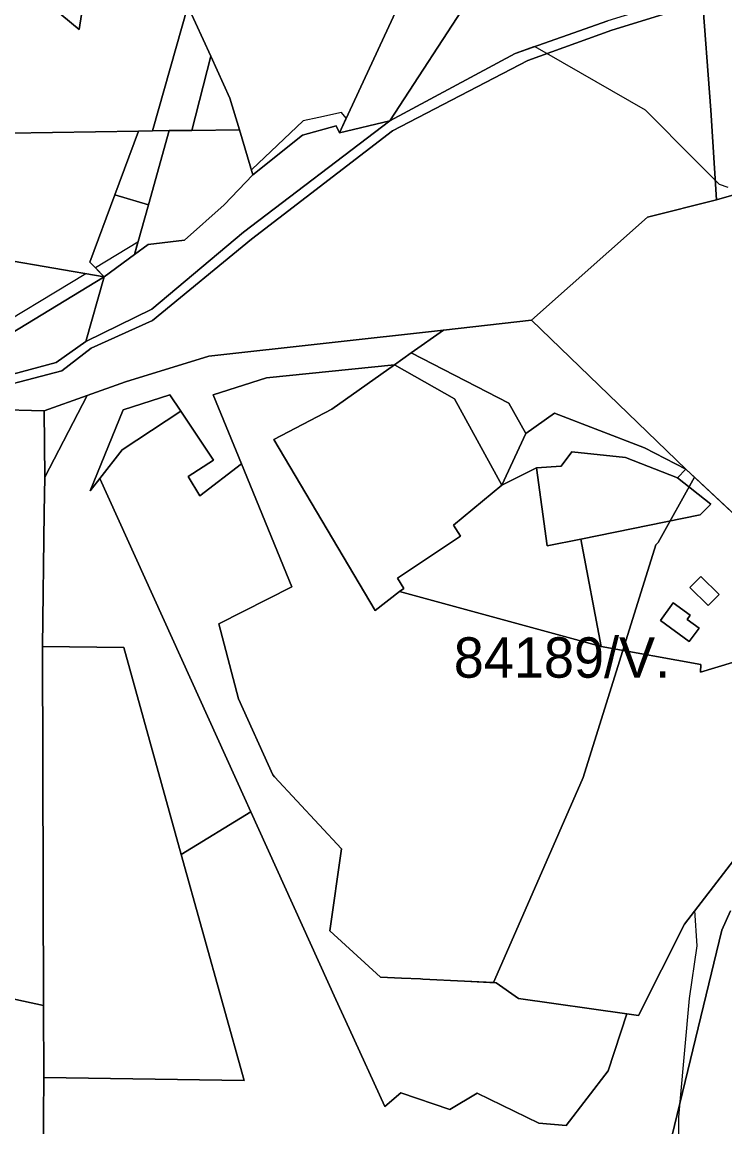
# Model space of a CAD drawing. Extents: x -477304 to -465429, y -1159113 to -1149210.
# Drawn here: x -472731.4 to -472470.6, y -1157397.2 to -1156987 of the extents above; entities that cross this region are included whole.
import ezdxf

# ---------------------------------------------------------------- set-up
doc = ezdxf.new("R2010")
doc.units = 0
for name, color, linetype in [('BPEJ_s', 7, 'Continuous'), ('orna_s', 7, 'Continuous'), ('ostatni_s', 7, 'Continuous'), ('PUPFL_s', 7, 'Continuous'), ('trav_porost_s', 7, 'Continuous'), ('zahrada_s', 7, 'Continuous')]:
    doc.layers.add(name, color=color, linetype=linetype)

msp = doc.modelspace()

# ---------------------------------------------------------------- linework, layer by layer
at = {"layer": 'BPEJ_s'}
for points in [[(-472469.42, -1157048.42), (-472472.61, -1157047.35), (-472474.2, -1157045.74), (-472481.59, -1157038.25), (-472500, -1157019.71), (-472536.68, -1156998.73), (-472541.24, -1156996.13), (-472548.47, -1156998.65), (-472594.99, -1157023.68), (-472613.67, -1157028.18), (-472611.13, -1157022.71), (-472612.94, -1157020.6), (-472621.36, -1157022.41), (-472627.13, -1157023.65), (-472646.22, -1157041.72), (-472646.4, -1157041.89), (-472645.86, -1157043.72), (-472656.42, -1157054.91), (-472671.16, -1157067.94), (-472684.61, -1157069.6), (-472689.73, -1157073.37), (-472688.43, -1157068.72), (-472704.2, -1157078.28), (-472700.96, -1157081.64), (-472707.8, -1157080.46), (-472747.58, -1157104.56)], [(-472469.42, -1157048.42), (-472472.61, -1157047.35), (-472474.2, -1157045.74), (-472481.59, -1157038.25), (-472500, -1157019.71), (-472536.68, -1156998.73), (-472541.24, -1156996.13), (-472548.47, -1156998.65), (-472594.99, -1157023.68), (-472613.67, -1157028.18), (-472611.13, -1157022.71), (-472612.94, -1157020.6), (-472621.36, -1157022.41), (-472627.13, -1157023.65), (-472646.22, -1157041.72), (-472646.4, -1157041.89), (-472645.86, -1157043.72), (-472656.42, -1157054.91), (-472671.16, -1157067.94), (-472684.61, -1157069.6), (-472689.73, -1157073.37), (-472688.43, -1157068.72), (-472704.2, -1157078.28), (-472700.96, -1157081.64), (-472707.8, -1157080.46), (-472747.58, -1157104.56)], [(-472593.21, -1157114.3), (-472586.99, -1157109.88), (-472550.78, -1157128.49), (-472544.51, -1157139.76), (-472533.84, -1157132.21), (-472500.46, -1157145.06), (-472485.08, -1157153), (-472481.89, -1157155.99), (-472468.78, -1157168.25)], [(-472487.71, -1157401.46), (-472487.71, -1157393.59), (-472487.18, -1157387.84), (-472483.67, -1157349.57), (-472480.91, -1157330), (-472481.7, -1157316.87), (-472485.61, -1157321.95), (-472502.65, -1157355.77), (-472507, -1157355.16), (-472547.22, -1157349.53), (-472555.54, -1157343.64), (-472556.51, -1157343.59), (-472567.26, -1157343.07), (-472582.7, -1157342.31), (-472583.58, -1157342.27), (-472590.66, -1157341.92), (-472598.41, -1157341.54), (-472617.22, -1157324.43), (-472612.94, -1157293.98), (-472637.71, -1157267.17), (-472638.39, -1157266.44), (-472651.15, -1157238.28), (-472658.37, -1157210.44), (-472631.29, -1157196.64), (-472649.99, -1157151.08), (-472660.55, -1157125.36), (-472640.75, -1157119.07), (-472593.21, -1157114.3)], [(-472468.85, -1157499.47), (-472496.22, -1157486.11), (-472491.11, -1157440.59), (-472489.2, -1157413.16), (-472487.71, -1157401.46), (-472487.71, -1157393.59), (-472487.18, -1157387.84), (-472483.67, -1157349.57), (-472480.91, -1157330), (-472481.7, -1157316.87), (-472485.61, -1157321.95), (-472502.65, -1157355.77), (-472507, -1157355.16), (-472547.22, -1157349.53), (-472555.54, -1157343.64), (-472556.51, -1157343.59), (-472541.3, -1157308.75), (-472523.25, -1157267.42), (-472496.22, -1157181.13), (-472495.37, -1157180.28), (-472481.89, -1157155.99), (-472468.78, -1157168.25)]]:
    msp.add_lwpolyline(points, dxfattribs=at)
msp.add_lwpolyline([(-472481.89, -1157155.99), (-472495.37, -1157180.28), (-472496.22, -1157181.13), (-472523.25, -1157267.42), (-472541.3, -1157308.75), (-472556.51, -1157343.59), (-472567.26, -1157343.07), (-472582.7, -1157342.31), (-472583.58, -1157342.27), (-472590.66, -1157341.92), (-472598.41, -1157341.54), (-472617.22, -1157324.43), (-472612.94, -1157293.98), (-472637.71, -1157267.17), (-472638.39, -1157266.44), (-472651.15, -1157238.28), (-472658.37, -1157210.44), (-472631.29, -1157196.64), (-472649.99, -1157151.08), (-472660.55, -1157125.36), (-472640.75, -1157119.07), (-472593.21, -1157114.3), (-472586.99, -1157109.88), (-472550.78, -1157128.49), (-472544.51, -1157139.76), (-472533.84, -1157132.21), (-472500.46, -1157145.06), (-472485.08, -1157153)], close=True, dxfattribs=at)
at = {"layer": 'orna_s'}
for points in [[(-472676.83, -1157027.33), (-472683, -1157027.41), (-472669.87, -1156981.12), (-472661.4, -1156999.7), (-472668.39, -1157027.23)], [(-472676.83, -1157027.33), (-472668.39, -1157027.23), (-472650.8, -1157027.03), (-472645.86, -1157043.72), (-472656.42, -1157054.91), (-472671.16, -1157067.94), (-472684.61, -1157069.6), (-472689.73, -1157073.37), (-472684.55, -1157054.88)]]:
    msp.add_lwpolyline(points, close=True, dxfattribs=at)
at = {"layer": 'ostatni_s'}
for points in [[(-472485.63, -1156981.69), (-472512.56, -1156990.09), (-472543.78, -1157001.28), (-472593.93, -1157027.42), (-472646.35, -1157067.59), (-472683.02, -1157097.79), (-472705.79, -1157108.09), (-472716.75, -1157116.55), (-472750.8, -1157125.46)], [(-472749.79, -1157121.64), (-472718.81, -1157113.46), (-472707.8, -1157105.66), (-472683.27, -1157093.63), (-472649.3, -1157065.04), (-472594.99, -1157023.68), (-472548.47, -1156998.65), (-472514.05, -1156986.63)]]:
    msp.add_lwpolyline(points, dxfattribs=at)
for points in [[(-472700.96, -1157081.64), (-472750.05, -1157111.45), (-472750.21, -1157104.86), (-472753.87, -1157092.75), (-472754.7, -1157082.29), (-472764.26, -1157083.35), (-472767.6, -1157076.6), (-472765.18, -1157056.36), (-472770.49, -1157044.39), (-472774.01, -1157034.73), (-472778.2, -1157028.9), (-472760.45, -1157028.62), (-472744.58, -1157028.37), (-472749.04, -1157049.98), (-472747.22, -1157067.62), (-472738.29, -1157075.22)], [(-472706.25, -1157076.16), (-472697.04, -1157051.22), (-472684.55, -1157054.88), (-472689.73, -1157073.37), (-472700.96, -1157081.64)], [(-472479.48, -1157192.84), (-472472.67, -1157199.52), (-472476.74, -1157203.66), (-472483.54, -1157196.97)], [(-472494.46, -1157209.18), (-472489.84, -1157202.6), (-472483.49, -1157207.26), (-472484.61, -1157208.78), (-472480.19, -1157212.01), (-472483.8, -1157216.96)]]:
    msp.add_lwpolyline(points, close=True, dxfattribs=at)
at = {"layer": 'PUPFL_s'}
for points in [[(-472476.37, -1156975.29), (-472460.19, -1156975.26), (-472426.99, -1156959.38), (-472415.58, -1156949.24), (-472394.67, -1156915.11), (-472375.46, -1156896.76), (-472369.2, -1156880.22), (-472357.97, -1156850.39), (-472351.8, -1156850.64), (-472270.77, -1156853.98), (-472230.8, -1156865.95), (-472215.62, -1156866.51), (-472221.16, -1156906.32), (-472251.67, -1156919.39), (-472287.03, -1156938.71), (-472307.14, -1156958.77), (-472336.68, -1156966.17), (-472382.8, -1156997.43), (-472414.59, -1157035.96), (-472473.75, -1157053.08), (-472475.82, -1157019.69), (-472479.18, -1156975.3)], [(-472722.89, -1156927.37), (-472701.18, -1156931.48), (-472710.31, -1156989.77), (-472726.76, -1156976.09)], [(-472707.28, -1157125.61), (-472723.28, -1157131.37), (-472760.71, -1157130.4), (-472753.24, -1157123.49), (-472750.8, -1157125.46), (-472716.75, -1157116.55), (-472705.79, -1157108.09), (-472683.02, -1157097.79), (-472646.35, -1157067.59), (-472593.93, -1157027.42), (-472543.78, -1157001.28), (-472512.56, -1156990.09), (-472485.63, -1156981.69), (-472479.18, -1156975.3), (-472475.82, -1157019.69), (-472473.75, -1157053.08), (-472499.35, -1157059.5), (-472542.32, -1157097.74), (-472575.02, -1157101.39), (-472662.17, -1157111.11), (-472693.12, -1157120.63)], [(-472661.4, -1156999.7), (-472654.29, -1157015.28), (-472650.8, -1157027.03), (-472668.39, -1157027.23)], [(-472613.67, -1157028.18), (-472594.99, -1157023.68), (-472649.3, -1157065.04), (-472683.27, -1157093.63), (-472707.8, -1157105.66), (-472700.96, -1157081.64), (-472689.73, -1157073.37), (-472684.61, -1157069.6), (-472671.16, -1157067.94), (-472656.42, -1157054.91), (-472645.86, -1157043.72), (-472627.42, -1157028.97), (-472614.9, -1157025.53)], [(-472700.96, -1157081.64), (-472707.8, -1157105.66), (-472718.81, -1157113.46), (-472749.79, -1157121.64), (-472750.05, -1157111.45)], [(-472575.02, -1157101.39), (-472542.32, -1157097.74), (-472485.08, -1157153), (-472500.46, -1157145.06), (-472533.84, -1157132.21), (-472544.51, -1157139.76), (-472550.78, -1157128.49), (-472586.99, -1157109.88)], [(-472669.82, -1157155.75), (-472660.44, -1157149.64), (-472672.57, -1157131.47), (-472676.67, -1157125.41), (-472693.91, -1157130.95), (-472706.12, -1157161.04), (-472702.59, -1157156.49), (-472648.89, -1157274.98), (-472646.49, -1157280.27), (-472672.37, -1157296.06), (-472693.71, -1157219.24), (-472723.84, -1157218.79), (-472723.2, -1157169.14), (-472723.06, -1157156.02), (-472707.28, -1157125.61), (-472693.12, -1157120.63), (-472662.17, -1157111.11), (-472575.02, -1157101.39), (-472586.99, -1157109.88), (-472593.21, -1157114.3), (-472640.75, -1157119.07), (-472660.55, -1157125.36), (-472649.99, -1157151.08), (-472665.46, -1157162.93)], [(-472723.06, -1157156.02), (-472723.28, -1157131.37), (-472707.28, -1157125.61)], [(-472706.12, -1157161.04), (-472693.91, -1157130.95), (-472676.67, -1157125.41), (-472672.57, -1157131.47), (-472694.34, -1157145.85), (-472702.59, -1157156.49)], [(-472823.61, -1157186.12), (-472813.79, -1157183.16), (-472803.62, -1157179.02), (-472785.85, -1157159.22), (-472774.18, -1157145.86), (-472770.46, -1157138.84), (-472760.71, -1157130.4), (-472723.28, -1157131.37), (-472723.06, -1157156.02), (-472723.2, -1157169.14), (-472723.84, -1157218.79), (-472723.47, -1157352.06), (-472772.16, -1157341.61), (-472775.19, -1157335.28), (-472805.77, -1157277.43), (-472821.57, -1157251.92), (-472838.86, -1157222.39), (-472840.59, -1157187.36), (-472839.53, -1157175.27), (-472837.37, -1157176.74), (-472825.62, -1157184.75)], [(-472590.66, -1157341.92), (-472583.58, -1157342.27), (-472582.7, -1157342.31), (-472567.26, -1157343.07), (-472555.54, -1157343.64), (-472547.22, -1157349.53), (-472507, -1157355.16), (-472513.86, -1157376.32), (-472529.51, -1157396.69), (-472539.7, -1157395.83), (-472562.56, -1157384.66), (-472572.73, -1157390.67), (-472590.84, -1157384.58), (-472596.81, -1157389.6), (-472610.06, -1157360.65), (-472614.96, -1157349.85), (-472646.49, -1157280.27), (-472648.89, -1157274.98), (-472702.59, -1157156.49), (-472694.34, -1157145.85), (-472672.57, -1157131.47), (-472660.44, -1157149.64), (-472669.82, -1157155.75), (-472665.46, -1157162.93), (-472649.99, -1157151.08), (-472631.29, -1157196.64), (-472658.37, -1157210.44), (-472651.15, -1157238.28), (-472638.39, -1157266.44), (-472637.71, -1157267.17), (-472612.94, -1157293.98), (-472617.22, -1157324.43), (-472598.41, -1157341.54)], [(-472723.47, -1157352.06), (-472723.84, -1157218.79), (-472693.71, -1157219.24), (-472672.37, -1157296.06), (-472649.06, -1157379.97), (-472723.42, -1157378.79)], [(-472723.74, -1157421.17), (-472737.32, -1157418.41), (-472752.04, -1157383.56), (-472762, -1157365.99), (-472772.16, -1157341.61), (-472723.47, -1157352.06), (-472723.42, -1157378.79)]]:
    msp.add_lwpolyline(points, close=True, dxfattribs=at)
for points in [[(-472726.76, -1156976.09), (-472710.31, -1156989.77), (-472701.18, -1156931.48)], [(-472669.87, -1156981.12), (-472683, -1157027.41), (-472688.28, -1157027.47), (-472736.13, -1157028.23), (-472750.55, -1157016.85), (-472753.14, -1157007.28), (-472738.09, -1156968.74)], [(-472592.11, -1156981.8), (-472613.67, -1157028.18), (-472614.9, -1157025.53), (-472627.42, -1157028.97), (-472645.86, -1157043.72), (-472650.8, -1157027.03), (-472654.29, -1157015.28), (-472661.4, -1156999.7), (-472669.87, -1156981.12)], [(-472439.7, -1157195.45), (-472485.08, -1157153), (-472542.32, -1157097.74), (-472499.35, -1157059.5), (-472473.75, -1157053.08), (-472414.59, -1157035.96)], [(-472723.74, -1157421.17), (-472723.42, -1157378.79), (-472649.06, -1157379.97), (-472672.37, -1157296.06), (-472646.49, -1157280.27), (-472614.96, -1157349.85), (-472610.06, -1157360.65), (-472596.81, -1157389.6), (-472590.84, -1157384.58), (-472572.73, -1157390.67), (-472562.56, -1157384.66), (-472539.7, -1157395.83), (-472529.51, -1157396.69), (-472513.86, -1157376.32), (-472507, -1157355.16), (-472502.65, -1157355.77), (-472485.61, -1157321.95), (-472467.4, -1157298.27)], [(-472445.51, -1157477.18), (-472475.87, -1157518.03), (-472490.13, -1157501.94), (-472501.42, -1157492.54), (-472523.91, -1157482.03), (-472521.13, -1157473.1), (-472517.23, -1157464.05), (-472510.07, -1157410.45), (-472494.15, -1157416.62), (-472471.77, -1157324.14), (-472468.5, -1157317.01)], [(-472468.5, -1157317.01), (-472471.77, -1157324.14), (-472494.15, -1157416.62)]]:
    msp.add_lwpolyline(points, dxfattribs=at)
at = {"layer": 'trav_porost_s'}
for points in [[(-472534.32, -1156930.51), (-472594.99, -1157023.68), (-472613.67, -1157028.18), (-472592.11, -1156981.8)], [(-472467.4, -1157298.27), (-472485.61, -1157321.95), (-472502.65, -1157355.77), (-472507, -1157355.16), (-472547.22, -1157349.53), (-472555.54, -1157343.64), (-472567.26, -1157343.07), (-472582.7, -1157342.31), (-472583.58, -1157342.27), (-472590.66, -1157341.92), (-472598.41, -1157341.54), (-472617.22, -1157324.43), (-472612.94, -1157293.98), (-472637.71, -1157267.17), (-472638.39, -1157266.44), (-472651.15, -1157238.28), (-472658.37, -1157210.44), (-472631.29, -1157196.64), (-472649.99, -1157151.08), (-472660.55, -1157125.36), (-472640.75, -1157119.07), (-472593.21, -1157114.3), (-472616.43, -1157130.77), (-472638.07, -1157141.95), (-472600.39, -1157205.49), (-472591.35, -1157198.47), (-472516.56, -1157218.82), (-472479.55, -1157225.55), (-472479.65, -1157228.32), (-472461.26, -1157222.81)]]:
    msp.add_lwpolyline(points, dxfattribs=at)
for points in [[(-472488.17, -1156978.52), (-472514.05, -1156986.63), (-472548.47, -1156998.65), (-472594.99, -1157023.68), (-472534.32, -1156930.51), (-472527.17, -1156932.93), (-472531.76, -1156938.49), (-472518.65, -1156950.57), (-472515.08, -1156948.24), (-472523.63, -1156939.44), (-472520.99, -1156935.02), (-472505.51, -1156940.26), (-472497.53, -1156942.98), (-472475.52, -1156950.49), (-472482.8, -1156973.95)], [(-472744.58, -1157028.37), (-472736.13, -1157028.23), (-472688.28, -1157027.47), (-472697.04, -1157051.22), (-472706.25, -1157076.16), (-472700.96, -1157081.64), (-472738.29, -1157075.22), (-472747.22, -1157067.62), (-472749.04, -1157049.98)], [(-472553.42, -1157158.94), (-472570.93, -1157126.92), (-472593.21, -1157114.3), (-472586.99, -1157109.88), (-472550.78, -1157128.49), (-472544.51, -1157139.76)], [(-472571.38, -1157173.81), (-472568.72, -1157177.93), (-472592.13, -1157193.53), (-472589.78, -1157197.25), (-472591.35, -1157198.47), (-472600.39, -1157205.49), (-472638.07, -1157141.95), (-472616.43, -1157130.77), (-472593.21, -1157114.3), (-472570.93, -1157126.92), (-472553.42, -1157158.94)], [(-472507.52, -1157148.69), (-472527.37, -1157146.61), (-472531.36, -1157151.85), (-472540.5, -1157152.57), (-472553.42, -1157158.94), (-472544.51, -1157139.76), (-472533.84, -1157132.21), (-472500.46, -1157145.06), (-472485.08, -1157153), (-472488.21, -1157156.25)], [(-472479.72, -1157170.02), (-472524.05, -1157178.96), (-472536.58, -1157181.49), (-472540.5, -1157152.57), (-472531.36, -1157151.85), (-472527.37, -1157146.61), (-472507.52, -1157148.69), (-472488.21, -1157156.25), (-472475.83, -1157165.95)], [(-472516.56, -1157218.82), (-472591.35, -1157198.47), (-472589.78, -1157197.25), (-472592.13, -1157193.53), (-472568.72, -1157177.93), (-472571.38, -1157173.81), (-472553.42, -1157158.94), (-472540.5, -1157152.57), (-472536.58, -1157181.49), (-472524.05, -1157178.96)], [(-472479.72, -1157170.02), (-472475.83, -1157165.95), (-472488.21, -1157156.25), (-472485.08, -1157153), (-472439.7, -1157195.45), (-472462.13, -1157199.46), (-472461.26, -1157222.81), (-472479.65, -1157228.32), (-472479.55, -1157225.55), (-472516.56, -1157218.82), (-472524.05, -1157178.96)], [(-472476.74, -1157203.66), (-472472.67, -1157199.52), (-472479.48, -1157192.84), (-472483.54, -1157196.97)], [(-472483.8, -1157216.96), (-472480.19, -1157212.01), (-472484.61, -1157208.78), (-472483.49, -1157207.26), (-472489.84, -1157202.6), (-472494.46, -1157209.18)]]:
    msp.add_lwpolyline(points, close=True, dxfattribs=at)
at = {"layer": 'zahrada_s'}
msp.add_lwpolyline([(-472688.28, -1157027.47), (-472683, -1157027.41), (-472676.83, -1157027.33), (-472684.55, -1157054.88), (-472697.04, -1157051.22)], close=True, dxfattribs=at)

# ---------------------------------------------------------------- texts
at = {"layer": 'BPEJ_s'}
msp.add_text('84189/V.', height=15, dxfattribs=at).set_placement((-472571.22, -1157230.43))

doc.saveas('drawing.dxf')
